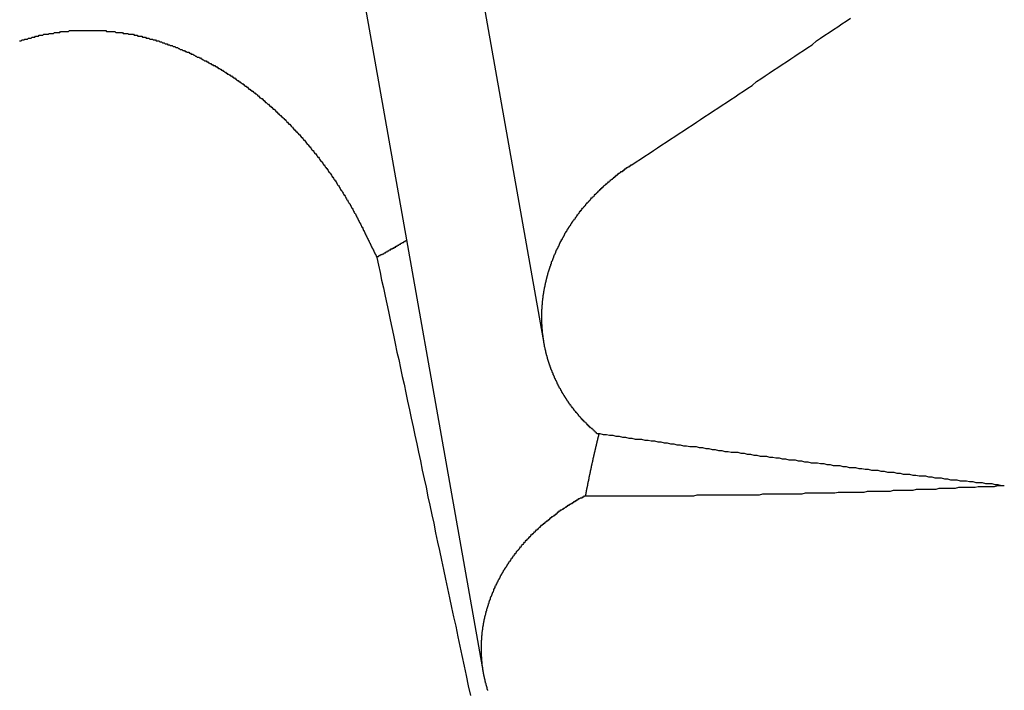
# Model space of a CAD drawing. Extents: x 1107 to 4046, y 937 to 3355.
# Tile 589 of 656: x 2210.379 to 2211.42, y 2684.612 to 2685.321. Entities that reach past the tile are written whole.
import ezdxf

# ---------------------------------------------------------------- set-up
doc = ezdxf.new("R2010")
doc.units = 0
doc.layers.add('KF_VIDA_L___C_REAR', color=7, linetype='CONTINUOUS')

# ---------------------------------------------------------------- blocks, each defined once
blk = doc.blocks.new('KF_VIDA_L___C_REAR')
at = {"layer": 'KF_VIDA_L___C_REAR'}
for p, q in [((23.954606, 995.765219), (23.876072, 996.208863)), ((23.890435, 995.417075), (23.766096, 996.119468))]:
    blk.add_line(p, q, dxfattribs=at)
for points in [[(24.0473, 995.954, 0), (24.0519, 995.957, 0), (24.0565, 995.96, 0), (24.061, 995.963, 0), (24.0656, 995.966, 0), (24.0702, 995.969, 0), (24.0747, 995.972, 0), (24.0793, 995.975, 0), (24.0838, 995.978, 0), (24.0884, 995.981, 0), (24.0929, 995.984, 0), (24.0975, 995.987, 0), (24.102, 995.99, 0), (24.1066, 995.993, 0), (24.1111, 995.996, 0), (24.1157, 995.999, 0), (24.1202, 996.002, 0), (24.1248, 996.005, 0), (24.1293, 996.008, 0), (24.1339, 996.011, 0), (24.1384, 996.014, 0), (24.143, 996.017, 0), (24.1475, 996.02, 0), (24.152, 996.023, 0), (24.1566, 996.026, 0), (24.1611, 996.029, 0), (24.1656, 996.032, 0), (24.1702, 996.035, 0), (24.1747, 996.038, 0), (24.1792, 996.042, 0), (24.1838, 996.045, 0), (24.1883, 996.048, 0), (24.1928, 996.051, 0), (24.1974, 996.054, 0), (24.2019, 996.057, 0), (24.2064, 996.06, 0), (24.2109, 996.063, 0), (24.2155, 996.066, 0), (24.22, 996.069, 0), (24.2245, 996.072, 0), (24.229, 996.075, 0), (24.2336, 996.078, 0), (24.2381, 996.081, 0), (24.2426, 996.085, 0), (24.2471, 996.088, 0), (24.2516, 996.091, 0), (24.2561, 996.094, 0), (24.2606, 996.097, 0), (24.2652, 996.1, 0), (24.2697, 996.103, 0), (24.2742, 996.106, 0), (24.2787, 996.109, 0)], [(23.3998, 996.085, 0), (23.4008, 996.085, 0), (23.4017, 996.085, 0), (23.4026, 996.086, 0), (23.4036, 996.086, 0), (23.4045, 996.086, 0), (23.4055, 996.087, 0), (23.4064, 996.087, 0), (23.4074, 996.087, 0), (23.4083, 996.087, 0), (23.4093, 996.088, 0), (23.4102, 996.088, 0), (23.4112, 996.088, 0), (23.4121, 996.088, 0), (23.413, 996.089, 0), (23.414, 996.089, 0), (23.4149, 996.089, 0), (23.4159, 996.089, 0), (23.4168, 996.09, 0), (23.4178, 996.09, 0), (23.4187, 996.09, 0), (23.4197, 996.09, 0), (23.4206, 996.091, 0), (23.4216, 996.091, 0), (23.4225, 996.091, 0), (23.4235, 996.091, 0), (23.4244, 996.091, 0), (23.4254, 996.092, 0), (23.4263, 996.092, 0), (23.4272, 996.092, 0), (23.4282, 996.092, 0), (23.4291, 996.092, 0), (23.4301, 996.092, 0), (23.431, 996.093, 0), (23.432, 996.093, 0), (23.4329, 996.093, 0), (23.4338, 996.093, 0), (23.4348, 996.093, 0), (23.4357, 996.093, 0), (23.4367, 996.094, 0), (23.4376, 996.094, 0), (23.4386, 996.094, 0), (23.4395, 996.094, 0), (23.4404, 996.094, 0), (23.4414, 996.094, 0), (23.4423, 996.094, 0), (23.4432, 996.095, 0), (23.4442, 996.095, 0), (23.4451, 996.095, 0), (23.446, 996.095, 0), (23.447, 996.095, 0), (23.4479, 996.095, 0), (23.4488, 996.095, 0), (23.4498, 996.095, 0), (23.4507, 996.095, 0), (23.4516, 996.095, 0), (23.4526, 996.096, 0), (23.4535, 996.096, 0), (23.4544, 996.096, 0), (23.4554, 996.096, 0), (23.4563, 996.096, 0), (23.4573, 996.096, 0), (23.4582, 996.096, 0), (23.4592, 996.096, 0), (23.4601, 996.096, 0), (23.4611, 996.096, 0), (23.462, 996.096, 0), (23.463, 996.096, 0), (23.4639, 996.096, 0), (23.4649, 996.096, 0), (23.4658, 996.096, 0), (23.4668, 996.096, 0), (23.4677, 996.096, 0), (23.4687, 996.096, 0), (23.4696, 996.096, 0), (23.4706, 996.096, 0), (23.4716, 996.096, 0), (23.4725, 996.096, 0), (23.4735, 996.096, 0), (23.4745, 996.096, 0), (23.4754, 996.096, 0), (23.4764, 996.096, 0), (23.4774, 996.096, 0), (23.4783, 996.096, 0), (23.4793, 996.096, 0), (23.4803, 996.096, 0), (23.4812, 996.096, 0), (23.4822, 996.096, 0), (23.4832, 996.096, 0), (23.4841, 996.096, 0), (23.4851, 996.096, 0), (23.4861, 996.096, 0), (23.4871, 996.096, 0), (23.488, 996.096, 0), (23.489, 996.096, 0), (23.49, 996.096, 0), (23.491, 996.096, 0), (23.4919, 996.095, 0), (23.4929, 996.095, 0), (23.4939, 996.095, 0), (23.4949, 996.095, 0), (23.4958, 996.095, 0), (23.4968, 996.095, 0), (23.4978, 996.095, 0), (23.4988, 996.095, 0), (23.4998, 996.095, 0), (23.5007, 996.095, 0), (23.5017, 996.094, 0), (23.5027, 996.094, 0), (23.5037, 996.094, 0), (23.5046, 996.094, 0), (23.5056, 996.094, 0), (23.5066, 996.094, 0), (23.5076, 996.094, 0), (23.5086, 996.094, 0), (23.5095, 996.093, 0), (23.5105, 996.093, 0), (23.5115, 996.093, 0), (23.5125, 996.093, 0), (23.5134, 996.093, 0), (23.5144, 996.093, 0), (23.5154, 996.092, 0), (23.5164, 996.092, 0), (23.5174, 996.092, 0), (23.5183, 996.092, 0), (23.5193, 996.092, 0), (23.5203, 996.092, 0), (23.5212, 996.091, 0), (23.5222, 996.091, 0), (23.5232, 996.091, 0), (23.5242, 996.091, 0), (23.5251, 996.09, 0), (23.5261, 996.09, 0), (23.5271, 996.09, 0), (23.5281, 996.09, 0), (23.529, 996.09, 0), (23.53, 996.089, 0), (23.531, 996.089, 0), (23.5319, 996.089, 0), (23.5329, 996.089, 0), (23.5339, 996.088, 0), (23.5348, 996.088, 0), (23.5358, 996.088, 0), (23.5367, 996.088, 0), (23.5377, 996.087, 0), (23.5387, 996.087, 0), (23.5396, 996.087, 0), (23.5406, 996.087, 0), (23.5415, 996.086, 0), (23.5425, 996.086, 0), (23.5435, 996.086, 0), (23.5444, 996.085, 0), (23.5454, 996.085, 0), (23.5463, 996.085, 0), (23.5473, 996.085, 0), (23.5482, 996.084, 0), (23.5492, 996.084, 0), (23.5501, 996.084, 0), (23.5511, 996.083, 0), (23.552, 996.083, 0), (23.5529, 996.083, 0), (23.5539, 996.082, 0), (23.5548, 996.082, 0), (23.5558, 996.082, 0), (23.5567, 996.081, 0), (23.5576, 996.081, 0), (23.5586, 996.081, 0), (23.5595, 996.08, 0), (23.5604, 996.08, 0), (23.5614, 996.08, 0), (23.5623, 996.079, 0), (23.5632, 996.079, 0), (23.5641, 996.079, 0), (23.5651, 996.078, 0), (23.566, 996.078, 0), (23.5669, 996.078, 0), (23.5678, 996.077, 0), (23.5688, 996.077, 0), (23.5697, 996.076, 0), (23.5706, 996.076, 0), (23.5715, 996.076, 0), (23.5724, 996.075, 0), (23.5733, 996.075, 0), (23.5742, 996.075, 0), (23.5751, 996.074, 0), (23.576, 996.074, 0), (23.5769, 996.073, 0), (23.5778, 996.073, 0), (23.5787, 996.073, 0), (23.5796, 996.072, 0), (23.5805, 996.072, 0), (23.5814, 996.071, 0), (23.5823, 996.071, 0), (23.5832, 996.071, 0), (23.5841, 996.07, 0), (23.585, 996.07, 0), (23.5858, 996.069, 0), (23.5867, 996.069, 0), (23.5876, 996.068, 0), (23.5885, 996.068, 0), (23.5893, 996.068, 0), (23.5902, 996.067, 0), (23.5911, 996.067, 0), (23.5919, 996.066, 0), (23.5928, 996.066, 0), (23.5937, 996.065, 0), (23.5945, 996.065, 0), (23.5954, 996.064, 0), (23.5962, 996.064, 0), (23.5971, 996.064, 0), (23.5979, 996.063, 0), (23.5988, 996.063, 0), (23.5996, 996.062, 0), (23.6005, 996.062, 0), (23.6013, 996.061, 0), (23.6022, 996.061, 0), (23.603, 996.06, 0), (23.6038, 996.06, 0), (23.6047, 996.059, 0), (23.6055, 996.059, 0), (23.6063, 996.059, 0), (23.6071, 996.058, 0), (23.608, 996.058, 0), (23.6088, 996.057, 0), (23.6096, 996.057, 0), (23.6104, 996.056, 0), (23.6112, 996.056, 0), (23.612, 996.055, 0), (23.6128, 996.055, 0), (23.6136, 996.054, 0), (23.6144, 996.054, 0), (23.6152, 996.053, 0), (23.616, 996.053, 0), (23.6168, 996.052, 0), (23.6176, 996.052, 0), (23.6184, 996.051, 0), (23.6192, 996.051, 0), (23.6199, 996.05, 0), (23.6207, 996.05, 0), (23.6215, 996.049, 0), (23.6223, 996.049, 0), (23.6231, 996.048, 0), (23.6239, 996.048, 0), (23.6246, 996.047, 0), (23.6254, 996.047, 0), (23.6262, 996.046, 0), (23.627, 996.046, 0), (23.6278, 996.045, 0), (23.6286, 996.045, 0), (23.6293, 996.044, 0), (23.6301, 996.043, 0), (23.6309, 996.043, 0), (23.6317, 996.042, 0), (23.6325, 996.042, 0), (23.6332, 996.041, 0), (23.634, 996.041, 0), (23.6348, 996.04, 0), (23.6356, 996.04, 0), (23.6363, 996.039, 0), (23.6371, 996.039, 0), (23.6379, 996.038, 0), (23.6387, 996.037, 0), (23.6394, 996.037, 0), (23.6402, 996.036, 0), (23.641, 996.036, 0), (23.6418, 996.035, 0), (23.6425, 996.034, 0), (23.6433, 996.034, 0), (23.6441, 996.033, 0), (23.6448, 996.033, 0), (23.6456, 996.032, 0), (23.6464, 996.032, 0), (23.6472, 996.031, 0), (23.6479, 996.03, 0), (23.6487, 996.03, 0), (23.6494, 996.029, 0), (23.6502, 996.029, 0), (23.651, 996.028, 0), (23.6517, 996.027, 0), (23.6525, 996.027, 0), (23.6533, 996.026, 0), (23.654, 996.025, 0), (23.6548, 996.025, 0), (23.6555, 996.024, 0), (23.6563, 996.024, 0), (23.657, 996.023, 0), (23.6578, 996.022, 0), (23.6585, 996.022, 0), (23.6593, 996.021, 0), (23.6601, 996.02, 0), (23.6608, 996.02, 0), (23.6616, 996.019, 0), (23.6623, 996.018, 0), (23.663, 996.018, 0), (23.6638, 996.017, 0), (23.6645, 996.016, 0), (23.6653, 996.016, 0), (23.666, 996.015, 0), (23.6668, 996.015, 0), (23.6675, 996.014, 0), (23.6682, 996.013, 0), (23.669, 996.013, 0), (23.6697, 996.012, 0), (23.6704, 996.011, 0), (23.6712, 996.01, 0), (23.6719, 996.01, 0), (23.6726, 996.009, 0), (23.6734, 996.008, 0), (23.6741, 996.008, 0), (23.6748, 996.007, 0), (23.6756, 996.006, 0), (23.6763, 996.006, 0), (23.677, 996.005, 0), (23.6777, 996.004, 0), (23.6784, 996.004, 0), (23.6792, 996.003, 0), (23.6799, 996.002, 0), (23.6806, 996.002, 0), (23.6813, 996.001, 0), (23.682, 996, 0), (23.6827, 995.999, 0), (23.6834, 995.999, 0), (23.6841, 995.998, 0), (23.6848, 995.997, 0), (23.6856, 995.997, 0), (23.6863, 995.996, 0), (23.687, 995.995, 0), (23.6877, 995.994, 0), (23.6884, 995.994, 0), (23.689, 995.993, 0), (23.6897, 995.992, 0), (23.6904, 995.991, 0), (23.6911, 995.991, 0), (23.6918, 995.99, 0), (23.6925, 995.989, 0), (23.6932, 995.989, 0), (23.6939, 995.988, 0), (23.6946, 995.987, 0), (23.6952, 995.986, 0), (23.6959, 995.986, 0), (23.6966, 995.985, 0), (23.6973, 995.984, 0), (23.6979, 995.983, 0), (23.6986, 995.983, 0), (23.6993, 995.982, 0), (23.6999, 995.981, 0), (23.7006, 995.98, 0), (23.7013, 995.98, 0), (23.7019, 995.979, 0), (23.7026, 995.978, 0), (23.7032, 995.977, 0), (23.7039, 995.976, 0), (23.7046, 995.976, 0), (23.7052, 995.975, 0), (23.7059, 995.974, 0), (23.7065, 995.973, 0), (23.7072, 995.973, 0), (23.7078, 995.972, 0), (23.7084, 995.971, 0), (23.7091, 995.97, 0), (23.7097, 995.969, 0), (23.7104, 995.969, 0), (23.711, 995.968, 0), (23.7116, 995.967, 0), (23.7122, 995.966, 0), (23.7129, 995.966, 0), (23.7135, 995.965, 0), (23.7141, 995.964, 0), (23.7147, 995.963, 0), (23.7154, 995.962, 0), (23.716, 995.962, 0), (23.7166, 995.961, 0), (23.7172, 995.96, 0), (23.7178, 995.959, 0), (23.7184, 995.958, 0), (23.719, 995.958, 0), (23.7196, 995.957, 0), (23.7202, 995.956, 0), (23.7208, 995.955, 0), (23.7214, 995.954, 0), (23.722, 995.954, 0), (23.7226, 995.953, 0), (23.7232, 995.952, 0), (23.7238, 995.951, 0), (23.7244, 995.95, 0), (23.725, 995.95, 0), (23.7256, 995.949, 0), (23.7262, 995.948, 0), (23.7267, 995.947, 0), (23.7273, 995.946, 0), (23.7279, 995.946, 0), (23.7285, 995.945, 0), (23.729, 995.944, 0), (23.7296, 995.943, 0), (23.7302, 995.942, 0), (23.7307, 995.941, 0), (23.7313, 995.941, 0), (23.7318, 995.94, 0), (23.7324, 995.939, 0), (23.733, 995.938, 0), (23.7335, 995.937, 0), (23.7341, 995.937, 0), (23.7346, 995.936, 0), (23.7352, 995.935, 0), (23.7357, 995.934, 0), (23.7362, 995.933, 0), (23.7368, 995.932, 0), (23.7373, 995.932, 0), (23.7378, 995.931, 0), (23.7384, 995.93, 0), (23.7389, 995.929, 0), (23.7394, 995.928, 0), (23.74, 995.927, 0), (23.7405, 995.927, 0), (23.741, 995.926, 0), (23.7415, 995.925, 0), (23.742, 995.924, 0), (23.7425, 995.923, 0), (23.7431, 995.922, 0), (23.7436, 995.922, 0), (23.7441, 995.921, 0), (23.7446, 995.92, 0), (23.7451, 995.919, 0), (23.7456, 995.918, 0), (23.7461, 995.917, 0), (23.7466, 995.917, 0), (23.7471, 995.916, 0), (23.7475, 995.915, 0), (23.748, 995.914, 0), (23.7485, 995.913, 0), (23.749, 995.913, 0), (23.7495, 995.912, 0), (23.75, 995.911, 0), (23.7504, 995.91, 0), (23.7509, 995.909, 0), (23.7514, 995.908, 0), (23.7518, 995.908, 0), (23.7523, 995.907, 0), (23.7528, 995.906, 0), (23.7532, 995.905, 0), (23.7537, 995.904, 0), (23.7541, 995.903, 0), (23.7546, 995.903, 0), (23.755, 995.902, 0), (23.7555, 995.901, 0), (23.7559, 995.9, 0), (23.7564, 995.899, 0), (23.7568, 995.898, 0), (23.7572, 995.898, 0), (23.7577, 995.897, 0), (23.7581, 995.896, 0), (23.7585, 995.895, 0), (23.759, 995.894, 0), (23.7594, 995.893, 0), (23.7598, 995.893, 0), (23.7602, 995.892, 0), (23.7607, 995.891, 0), (23.7611, 995.89, 0), (23.7615, 995.889, 0), (23.7619, 995.888, 0), (23.7623, 995.888, 0), (23.7628, 995.887, 0)], [(24.0103, 995.67, 0), (24.0097, 995.671, 0), (24.0091, 995.671, 0), (24.0086, 995.672, 0), (24.008, 995.672, 0), (24.0075, 995.673, 0), (24.0069, 995.673, 0), (24.0064, 995.674, 0), (24.0058, 995.674, 0), (24.0053, 995.675, 0), (24.0047, 995.675, 0), (24.0042, 995.676, 0), (24.0037, 995.676, 0), (24.0031, 995.677, 0), (24.0026, 995.677, 0), (24.0021, 995.678, 0), (24.0015, 995.678, 0), (24.001, 995.679, 0), (24.0005, 995.679, 0), (24, 995.68, 0), (23.9995, 995.68, 0), (23.999, 995.681, 0), (23.9985, 995.681, 0), (23.998, 995.682, 0), (23.9975, 995.682, 0), (23.997, 995.683, 0), (23.9965, 995.683, 0), (23.996, 995.684, 0), (23.9955, 995.684, 0), (23.995, 995.685, 0), (23.9945, 995.685, 0), (23.994, 995.686, 0), (23.9936, 995.686, 0), (23.9931, 995.687, 0), (23.9926, 995.687, 0), (23.9922, 995.688, 0), (23.9917, 995.688, 0), (23.9912, 995.689, 0), (23.9908, 995.69, 0), (23.9903, 995.69, 0), (23.9899, 995.691, 0), (23.9894, 995.691, 0), (23.9889, 995.692, 0), (23.9885, 995.692, 0), (23.988, 995.693, 0), (23.9876, 995.693, 0), (23.9872, 995.694, 0), (23.9867, 995.694, 0), (23.9863, 995.695, 0), (23.9858, 995.696, 0), (23.9854, 995.696, 0), (23.985, 995.697, 0), (23.9845, 995.697, 0), (23.9841, 995.698, 0), (23.9837, 995.698, 0), (23.9833, 995.699, 0), (23.9828, 995.7, 0), (23.9824, 995.7, 0), (23.982, 995.701, 0), (23.9816, 995.701, 0), (23.9812, 995.702, 0), (23.9808, 995.702, 0), (23.9804, 995.703, 0), (23.9799, 995.704, 0), (23.9795, 995.704, 0), (23.9791, 995.705, 0), (23.9787, 995.705, 0), (23.9783, 995.706, 0), (23.978, 995.707, 0), (23.9776, 995.707, 0), (23.9772, 995.708, 0), (23.9768, 995.708, 0), (23.9764, 995.709, 0), (23.976, 995.71, 0), (23.9756, 995.71, 0), (23.9753, 995.711, 0), (23.9749, 995.712, 0), (23.9745, 995.712, 0), (23.9741, 995.713, 0), (23.9738, 995.713, 0), (23.9734, 995.714, 0), (23.9731, 995.715, 0), (23.9727, 995.715, 0), (23.9723, 995.716, 0), (23.972, 995.717, 0), (23.9716, 995.717, 0), (23.9713, 995.718, 0), (23.9709, 995.718, 0), (23.9706, 995.719, 0), (23.9703, 995.72, 0), (23.9699, 995.72, 0), (23.9696, 995.721, 0), (23.9693, 995.722, 0), (23.9689, 995.722, 0), (23.9686, 995.723, 0), (23.9683, 995.724, 0), (23.968, 995.724, 0), (23.9676, 995.725, 0), (23.9673, 995.726, 0), (23.967, 995.726, 0), (23.9667, 995.727, 0), (23.9664, 995.728, 0), (23.9661, 995.728, 0), (23.9658, 995.729, 0), (23.9655, 995.73, 0), (23.9652, 995.73, 0), (23.9649, 995.731, 0), (23.9646, 995.732, 0), (23.9643, 995.732, 0), (23.9641, 995.733, 0), (23.9638, 995.734, 0), (23.9635, 995.734, 0), (23.9632, 995.735, 0), (23.963, 995.736, 0), (23.9627, 995.736, 0), (23.9624, 995.737, 0), (23.9622, 995.738, 0), (23.9619, 995.738, 0), (23.9617, 995.739, 0), (23.9614, 995.74, 0), (23.9612, 995.74, 0), (23.9609, 995.741, 0), (23.9607, 995.742, 0), (23.9605, 995.742, 0), (23.9602, 995.743, 0), (23.96, 995.744, 0), (23.9598, 995.745, 0), (23.9595, 995.745, 0), (23.9593, 995.746, 0), (23.9591, 995.747, 0), (23.9589, 995.747, 0), (23.9587, 995.748, 0), (23.9585, 995.749, 0), (23.9583, 995.749, 0), (23.9581, 995.75, 0), (23.9579, 995.751, 0), (23.9577, 995.752, 0), (23.9575, 995.752, 0), (23.9573, 995.753, 0), (23.9571, 995.754, 0), (23.9569, 995.754, 0), (23.9568, 995.755, 0), (23.9566, 995.756, 0), (23.9564, 995.756, 0), (23.9563, 995.757, 0), (23.9561, 995.758, 0), (23.9559, 995.759, 0), (23.9558, 995.759, 0), (23.9556, 995.76, 0), (23.9555, 995.761, 0), (23.9553, 995.761, 0), (23.9552, 995.762, 0), (23.9551, 995.763, 0), (23.9549, 995.764, 0), (23.9548, 995.764, 0), (23.9547, 995.765, 0), (23.9545, 995.766, 0), (23.9544, 995.766, 0), (23.9543, 995.767, 0), (23.9542, 995.768, 0), (23.9541, 995.769, 0), (23.954, 995.769, 0), (23.9539, 995.77, 0), (23.9538, 995.771, 0), (23.9537, 995.772, 0), (23.9536, 995.772, 0), (23.9535, 995.773, 0), (23.9534, 995.774, 0), (23.9533, 995.774, 0), (23.9532, 995.775, 0), (23.9531, 995.776, 0), (23.9531, 995.777, 0), (23.953, 995.777, 0), (23.9529, 995.778, 0), (23.9529, 995.779, 0), (23.9528, 995.78, 0), (23.9527, 995.78, 0), (23.9527, 995.781, 0), (23.9526, 995.782, 0), (23.9526, 995.782, 0), (23.9525, 995.783, 0), (23.9525, 995.784, 0), (23.9525, 995.785, 0), (23.9524, 995.785, 0), (23.9524, 995.786, 0), (23.9524, 995.787, 0), (23.9523, 995.788, 0), (23.9523, 995.788, 0), (23.9523, 995.789, 0), (23.9523, 995.79, 0), (23.9523, 995.79, 0), (23.9523, 995.791, 0), (23.9522, 995.792, 0), (23.9522, 995.793, 0), (23.9522, 995.793, 0), (23.9522, 995.794, 0), (23.9523, 995.795, 0), (23.9523, 995.796, 0), (23.9523, 995.796, 0), (23.9523, 995.797, 0), (23.9523, 995.798, 0), (23.9523, 995.798, 0), (23.9524, 995.799, 0), (23.9524, 995.8, 0), (23.9524, 995.801, 0), (23.9524, 995.801, 0), (23.9525, 995.802, 0), (23.9525, 995.803, 0), (23.9526, 995.803, 0), (23.9526, 995.804, 0), (23.9527, 995.805, 0), (23.9527, 995.806, 0), (23.9528, 995.806, 0), (23.9528, 995.807, 0), (23.9529, 995.808, 0), (23.953, 995.808, 0), (23.953, 995.809, 0), (23.9531, 995.81, 0), (23.9532, 995.811, 0), (23.9533, 995.811, 0), (23.9533, 995.812, 0), (23.9534, 995.813, 0), (23.9535, 995.813, 0), (23.9536, 995.814, 0), (23.9537, 995.815, 0), (23.9538, 995.816, 0), (23.9539, 995.816, 0), (23.954, 995.817, 0), (23.9541, 995.818, 0), (23.9542, 995.818, 0), (23.9543, 995.819, 0), (23.9544, 995.82, 0), (23.9545, 995.82, 0), (23.9547, 995.821, 0), (23.9548, 995.822, 0), (23.9549, 995.823, 0), (23.955, 995.823, 0), (23.9552, 995.824, 0), (23.9553, 995.825, 0), (23.9554, 995.825, 0), (23.9556, 995.826, 0), (23.9557, 995.827, 0), (23.9559, 995.827, 0), (23.956, 995.828, 0), (23.9562, 995.829, 0), (23.9564, 995.83, 0), (23.9565, 995.83, 0), (23.9567, 995.831, 0), (23.9569, 995.832, 0), (23.957, 995.832, 0), (23.9572, 995.833, 0), (23.9574, 995.834, 0), (23.9576, 995.835, 0), (23.9577, 995.835, 0), (23.9579, 995.836, 0), (23.9581, 995.837, 0), (23.9583, 995.837, 0), (23.9585, 995.838, 0), (23.9587, 995.839, 0), (23.9589, 995.839, 0), (23.9591, 995.84, 0), (23.9593, 995.841, 0), (23.9596, 995.842, 0), (23.9598, 995.842, 0), (23.96, 995.843, 0), (23.9602, 995.844, 0), (23.9605, 995.844, 0), (23.9607, 995.845, 0), (23.9609, 995.846, 0), (23.9612, 995.847, 0), (23.9614, 995.847, 0), (23.9616, 995.848, 0), (23.9619, 995.849, 0), (23.9621, 995.849, 0), (23.9624, 995.85, 0), (23.9626, 995.851, 0), (23.9629, 995.852, 0), (23.9632, 995.852, 0), (23.9634, 995.853, 0), (23.9637, 995.854, 0), (23.964, 995.854, 0), (23.9642, 995.855, 0), (23.9645, 995.856, 0), (23.9648, 995.856, 0), (23.9651, 995.857, 0), (23.9654, 995.858, 0), (23.9657, 995.859, 0), (23.966, 995.859, 0), (23.9663, 995.86, 0), (23.9666, 995.861, 0), (23.9669, 995.861, 0), (23.9672, 995.862, 0), (23.9675, 995.863, 0), (23.9678, 995.864, 0), (23.9681, 995.864, 0), (23.9684, 995.865, 0), (23.9688, 995.866, 0), (23.9691, 995.866, 0), (23.9694, 995.867, 0), (23.9697, 995.868, 0), (23.9701, 995.868, 0), (23.9704, 995.869, 0), (23.9708, 995.87, 0), (23.9711, 995.871, 0), (23.9715, 995.871, 0), (23.9718, 995.872, 0), (23.9722, 995.873, 0), (23.9725, 995.873, 0), (23.9729, 995.874, 0), (23.9732, 995.875, 0), (23.9736, 995.875, 0), (23.974, 995.876, 0), (23.9743, 995.877, 0), (23.9747, 995.877, 0), (23.9751, 995.878, 0), (23.9755, 995.879, 0), (23.9759, 995.879, 0), (23.9762, 995.88, 0), (23.9766, 995.881, 0), (23.977, 995.882, 0), (23.9774, 995.882, 0), (23.9778, 995.883, 0), (23.9782, 995.884, 0), (23.9786, 995.884, 0), (23.979, 995.885, 0), (23.9795, 995.886, 0), (23.9799, 995.886, 0), (23.9803, 995.887, 0), (23.9807, 995.888, 0), (23.9811, 995.888, 0), (23.9816, 995.889, 0), (23.982, 995.89, 0), (23.9824, 995.89, 0), (23.9829, 995.891, 0), (23.9833, 995.892, 0), (23.9837, 995.892, 0), (23.9842, 995.893, 0), (23.9846, 995.894, 0), (23.9851, 995.894, 0), (23.9855, 995.895, 0), (23.986, 995.896, 0), (23.9865, 995.896, 0), (23.9869, 995.897, 0), (23.9874, 995.897, 0), (23.9879, 995.898, 0), (23.9883, 995.899, 0), (23.9888, 995.899, 0), (23.9893, 995.9, 0), (23.9898, 995.901, 0), (23.9902, 995.901, 0), (23.9907, 995.902, 0), (23.9912, 995.903, 0), (23.9917, 995.903, 0), (23.9922, 995.904, 0), (23.9927, 995.905, 0), (23.9932, 995.905, 0), (23.9937, 995.906, 0), (23.9942, 995.906, 0), (23.9947, 995.907, 0), (23.9952, 995.908, 0), (23.9957, 995.908, 0), (23.9962, 995.909, 0), (23.9967, 995.91, 0), (23.9972, 995.91, 0), (23.9978, 995.911, 0), (23.9983, 995.911, 0), (23.9988, 995.912, 0), (23.9993, 995.913, 0), (23.9999, 995.913, 0), (24.0004, 995.914, 0), (24.0009, 995.914, 0), (24.0015, 995.915, 0), (24.002, 995.916, 0), (24.0025, 995.916, 0), (24.0031, 995.917, 0), (24.0036, 995.917, 0), (24.0042, 995.918, 0), (24.0047, 995.919, 0), (24.0053, 995.919, 0), (24.0058, 995.92, 0), (24.0064, 995.92, 0), (24.0069, 995.921, 0), (24.0075, 995.921, 0), (24.0081, 995.922, 0), (24.0086, 995.923, 0), (24.0092, 995.923, 0), (24.0098, 995.924, 0), (24.0103, 995.924, 0), (24.0109, 995.925, 0), (24.0115, 995.925, 0), (24.012, 995.926, 0), (24.0126, 995.927, 0), (24.0132, 995.927, 0), (24.0138, 995.928, 0), (24.0144, 995.928, 0), (24.0149, 995.929, 0), (24.0155, 995.929, 0), (24.0161, 995.93, 0), (24.0167, 995.93, 0), (24.0173, 995.931, 0), (24.0179, 995.932, 0), (24.0185, 995.932, 0), (24.0191, 995.933, 0), (24.0197, 995.933, 0), (24.0203, 995.934, 0), (24.0209, 995.934, 0), (24.0215, 995.935, 0), (24.0221, 995.935, 0), (24.0227, 995.936, 0), (24.0233, 995.936, 0), (24.0239, 995.937, 0), (24.0245, 995.937, 0), (24.0251, 995.938, 0), (24.0257, 995.938, 0), (24.0263, 995.939, 0), (24.0269, 995.939, 0), (24.0275, 995.94, 0), (24.0282, 995.94, 0), (24.0288, 995.941, 0), (24.0294, 995.941, 0), (24.03, 995.942, 0), (24.0306, 995.942, 0), (24.0313, 995.943, 0), (24.0319, 995.943, 0), (24.0325, 995.944, 0), (24.0331, 995.944, 0), (24.0338, 995.945, 0), (24.0344, 995.945, 0), (24.035, 995.946, 0), (24.0356, 995.946, 0), (24.0363, 995.947, 0), (24.0369, 995.947, 0), (24.0375, 995.947, 0), (24.0382, 995.948, 0), (24.0388, 995.948, 0), (24.0395, 995.949, 0), (24.0401, 995.949, 0), (24.0407, 995.95, 0), (24.0414, 995.95, 0), (24.042, 995.951, 0), (24.0427, 995.951, 0), (24.0434, 995.952, 0), (24.044, 995.952, 0), (24.0447, 995.952, 0), (24.0453, 995.953, 0), (24.046, 995.953, 0), (24.0467, 995.954, 0), (24.0473, 995.954, 0)], [(23.7628, 995.887, 0), (23.7629, 995.886, 0), (23.7631, 995.886, 0), (23.7632, 995.886, 0), (23.7634, 995.885, 0), (23.7635, 995.885, 0), (23.7637, 995.885, 0), (23.7638, 995.885, 0), (23.764, 995.884, 0), (23.7641, 995.884, 0), (23.7643, 995.884, 0), (23.7644, 995.883, 0), (23.7646, 995.883, 0), (23.7647, 995.883, 0), (23.7649, 995.882, 0), (23.765, 995.882, 0), (23.7652, 995.882, 0), (23.7653, 995.881, 0), (23.7655, 995.881, 0), (23.7656, 995.881, 0), (23.7658, 995.88, 0), (23.7659, 995.88, 0), (23.7661, 995.88, 0), (23.7662, 995.88, 0), (23.7664, 995.879, 0), (23.7666, 995.879, 0), (23.7667, 995.879, 0), (23.7669, 995.878, 0), (23.767, 995.878, 0), (23.7672, 995.878, 0), (23.7673, 995.877, 0), (23.7675, 995.877, 0), (23.7676, 995.877, 0), (23.7678, 995.876, 0), (23.7679, 995.876, 0), (23.7681, 995.876, 0), (23.7682, 995.875, 0), (23.7684, 995.875, 0), (23.7686, 995.875, 0), (23.7687, 995.875, 0), (23.7689, 995.874, 0), (23.769, 995.874, 0), (23.7692, 995.874, 0), (23.7693, 995.873, 0), (23.7695, 995.873, 0), (23.7696, 995.873, 0), (23.7698, 995.872, 0), (23.77, 995.872, 0), (23.7701, 995.872, 0), (23.7703, 995.871, 0), (23.7704, 995.871, 0), (23.7706, 995.871, 0), (23.7707, 995.87, 0), (23.7709, 995.87, 0), (23.7711, 995.87, 0), (23.7712, 995.869, 0), (23.7714, 995.869, 0), (23.7715, 995.869, 0), (23.7717, 995.868, 0), (23.7718, 995.868, 0), (23.772, 995.868, 0), (23.7722, 995.867, 0), (23.7723, 995.867, 0), (23.7725, 995.867, 0), (23.7726, 995.867, 0), (23.7728, 995.866, 0), (23.773, 995.866, 0), (23.7731, 995.866, 0), (23.7733, 995.865, 0), (23.7734, 995.865, 0), (23.7736, 995.865, 0), (23.7737, 995.864, 0), (23.7739, 995.864, 0), (23.7741, 995.864, 0), (23.7742, 995.863, 0), (23.7744, 995.863, 0), (23.7745, 995.863, 0), (23.7747, 995.862, 0), (23.7749, 995.862, 0), (23.775, 995.862, 0), (23.7752, 995.861, 0), (23.7754, 995.861, 0), (23.7755, 995.861, 0), (23.7757, 995.86, 0), (23.7758, 995.86, 0), (23.776, 995.86, 0), (23.7762, 995.859, 0), (23.7763, 995.859, 0), (23.7765, 995.859, 0), (23.7766, 995.858, 0), (23.7768, 995.858, 0), (23.777, 995.858, 0), (23.7771, 995.857, 0), (23.7773, 995.857, 0), (23.7775, 995.857, 0), (23.7776, 995.856, 0)], [(23.7776, 995.856, 0), (23.7779, 995.856, 0), (23.7781, 995.857, 0), (23.7784, 995.857, 0), (23.7786, 995.857, 0), (23.7789, 995.857, 0), (23.7791, 995.857, 0), (23.7794, 995.857, 0), (23.7796, 995.857, 0), (23.7799, 995.858, 0), (23.7801, 995.858, 0), (23.7804, 995.858, 0), (23.7807, 995.858, 0), (23.7809, 995.858, 0), (23.7812, 995.858, 0), (23.7814, 995.858, 0), (23.7817, 995.859, 0), (23.7819, 995.859, 0), (23.7822, 995.859, 0), (23.7824, 995.859, 0), (23.7827, 995.859, 0), (23.7829, 995.859, 0), (23.7832, 995.859, 0), (23.7834, 995.859, 0), (23.7837, 995.86, 0), (23.7839, 995.86, 0), (23.7842, 995.86, 0), (23.7844, 995.86, 0), (23.7847, 995.86, 0), (23.7849, 995.86, 0), (23.7852, 995.86, 0), (23.7854, 995.861, 0), (23.7857, 995.861, 0), (23.7859, 995.861, 0), (23.7862, 995.861, 0), (23.7864, 995.861, 0), (23.7867, 995.861, 0), (23.7869, 995.861, 0), (23.7872, 995.862, 0), (23.7874, 995.862, 0), (23.7877, 995.862, 0), (23.7879, 995.862, 0), (23.7882, 995.862, 0), (23.7884, 995.862, 0), (23.7887, 995.862, 0), (23.7889, 995.863, 0), (23.7892, 995.863, 0), (23.7894, 995.863, 0), (23.7897, 995.863, 0), (23.7899, 995.863, 0), (23.7902, 995.863, 0), (23.7904, 995.863, 0), (23.7907, 995.864, 0), (23.7909, 995.864, 0), (23.7912, 995.864, 0), (23.7914, 995.864, 0), (23.7917, 995.864, 0), (23.7919, 995.864, 0), (23.7922, 995.864, 0), (23.7924, 995.864, 0), (23.7927, 995.865, 0), (23.7929, 995.865, 0), (23.7932, 995.865, 0), (23.7934, 995.865, 0), (23.7937, 995.865, 0), (23.7939, 995.865, 0), (23.7942, 995.865, 0), (23.7944, 995.866, 0), (23.7947, 995.866, 0), (23.7949, 995.866, 0), (23.7952, 995.866, 0), (23.7954, 995.866, 0), (23.7957, 995.866, 0), (23.7959, 995.866, 0), (23.7962, 995.867, 0), (23.7964, 995.867, 0), (23.7967, 995.867, 0), (23.7969, 995.867, 0), (23.7972, 995.867, 0), (23.7974, 995.867, 0), (23.7977, 995.867, 0), (23.7979, 995.868, 0), (23.7982, 995.868, 0), (23.7984, 995.868, 0), (23.7986, 995.868, 0), (23.7989, 995.868, 0), (23.7991, 995.868, 0), (23.7994, 995.868, 0), (23.7996, 995.869, 0), (23.7999, 995.869, 0), (23.8001, 995.869, 0), (23.8004, 995.869, 0), (23.8006, 995.869, 0), (23.8009, 995.869, 0), (23.8011, 995.869, 0), (23.8014, 995.87, 0), (23.8016, 995.87, 0), (23.8019, 995.87, 0), (23.8021, 995.87, 0), (23.8024, 995.87, 0), (23.8026, 995.87, 0), (23.8028, 995.87, 0), (23.8031, 995.871, 0), (23.8033, 995.871, 0), (23.8036, 995.871, 0), (23.8038, 995.871, 0), (23.8041, 995.871, 0), (23.8043, 995.871, 0), (23.8046, 995.872, 0), (23.8048, 995.872, 0), (23.8051, 995.872, 0), (23.8053, 995.872, 0), (23.8056, 995.872, 0), (23.8058, 995.872, 0), (23.806, 995.872, 0), (23.8063, 995.873, 0), (23.8065, 995.873, 0), (23.8068, 995.873, 0), (23.807, 995.873, 0), (23.8073, 995.873, 0), (23.8075, 995.873, 0), (23.8078, 995.873, 0), (23.808, 995.874, 0), (23.8082, 995.874, 0), (23.8085, 995.874, 0), (23.8087, 995.874, 0), (23.809, 995.874, 0), (23.8092, 995.874, 0), (23.8095, 995.874, 0)], [(23.7776, 995.856, 0), (23.7794, 995.848, 0), (23.7811, 995.84, 0), (23.7828, 995.832, 0), (23.7846, 995.824, 0), (23.7864, 995.815, 0), (23.7882, 995.807, 0), (23.7899, 995.799, 0), (23.7917, 995.79, 0), (23.7935, 995.782, 0), (23.7954, 995.774, 0), (23.7972, 995.765, 0), (23.799, 995.756, 0), (23.8009, 995.748, 0), (23.8027, 995.739, 0), (23.8046, 995.73, 0), (23.8065, 995.722, 0), (23.8083, 995.713, 0), (23.8102, 995.704, 0), (23.8121, 995.695, 0), (23.8141, 995.686, 0), (23.816, 995.677, 0), (23.8179, 995.668, 0), (23.8199, 995.659, 0), (23.8218, 995.65, 0), (23.8238, 995.641, 0), (23.8258, 995.631, 0), (23.8278, 995.622, 0), (23.8298, 995.613, 0), (23.8318, 995.603, 0), (23.8338, 995.594, 0), (23.8358, 995.584, 0), (23.8379, 995.575, 0), (23.8399, 995.565, 0), (23.842, 995.555, 0), (23.8441, 995.546, 0), (23.8462, 995.536, 0), (23.8483, 995.526, 0), (23.8504, 995.516, 0), (23.8525, 995.506, 0), (23.8546, 995.496, 0), (23.8568, 995.486, 0), (23.8589, 995.476, 0), (23.8611, 995.466, 0), (23.8633, 995.455, 0), (23.8655, 995.445, 0), (23.8677, 995.435, 0), (23.87, 995.424, 0), (23.8722, 995.414, 0), (23.8744, 995.403, 0), (23.8767, 995.393, 0)], [(24.0127, 995.67, 0), (24.0126, 995.669, 0), (24.0124, 995.669, 0), (24.0123, 995.669, 0), (24.0122, 995.668, 0), (24.0121, 995.668, 0), (24.012, 995.667, 0), (24.0118, 995.667, 0), (24.0117, 995.666, 0), (24.0116, 995.666, 0), (24.0115, 995.665, 0), (24.0114, 995.665, 0), (24.0112, 995.664, 0), (24.0111, 995.664, 0), (24.011, 995.663, 0), (24.0109, 995.663, 0), (24.0108, 995.662, 0), (24.0106, 995.662, 0), (24.0105, 995.661, 0), (24.0104, 995.661, 0), (24.0103, 995.66, 0), (24.0102, 995.66, 0), (24.0101, 995.659, 0), (24.0099, 995.659, 0), (24.0098, 995.658, 0), (24.0097, 995.658, 0), (24.0096, 995.657, 0), (24.0095, 995.657, 0), (24.0094, 995.656, 0), (24.0092, 995.656, 0), (24.0091, 995.655, 0), (24.009, 995.655, 0), (24.0089, 995.654, 0), (24.0088, 995.654, 0), (24.0087, 995.653, 0), (24.0085, 995.653, 0), (24.0084, 995.652, 0), (24.0083, 995.652, 0), (24.0082, 995.651, 0), (24.0081, 995.651, 0), (24.008, 995.65, 0), (24.0078, 995.65, 0), (24.0077, 995.649, 0), (24.0076, 995.649, 0), (24.0075, 995.648, 0), (24.0074, 995.648, 0), (24.0073, 995.647, 0), (24.0072, 995.647, 0), (24.007, 995.646, 0), (24.0069, 995.646, 0), (24.0068, 995.645, 0), (24.0067, 995.645, 0), (24.0066, 995.644, 0), (24.0065, 995.644, 0), (24.0063, 995.643, 0), (24.0062, 995.643, 0), (24.0061, 995.642, 0), (24.006, 995.642, 0), (24.0059, 995.641, 0), (24.0058, 995.641, 0), (24.0057, 995.64, 0), (24.0056, 995.64, 0), (24.0054, 995.639, 0), (24.0053, 995.639, 0), (24.0052, 995.638, 0), (24.0051, 995.638, 0), (24.005, 995.637, 0), (24.0049, 995.637, 0), (24.0048, 995.636, 0), (24.0047, 995.636, 0), (24.0045, 995.635, 0), (24.0044, 995.634, 0), (24.0043, 995.634, 0), (24.0042, 995.633, 0), (24.0041, 995.633, 0), (24.004, 995.632, 0), (24.0039, 995.632, 0), (24.0038, 995.631, 0), (24.0037, 995.631, 0), (24.0035, 995.63, 0), (24.0034, 995.63, 0), (24.0033, 995.629, 0), (24.0032, 995.629, 0), (24.0031, 995.628, 0), (24.003, 995.628, 0), (24.0029, 995.627, 0), (24.0028, 995.627, 0), (24.0027, 995.626, 0), (24.0025, 995.626, 0), (24.0024, 995.625, 0), (24.0023, 995.625, 0), (24.0022, 995.624, 0), (24.0021, 995.624, 0), (24.002, 995.623, 0), (24.0019, 995.622, 0), (24.0018, 995.622, 0), (24.0017, 995.621, 0), (24.0016, 995.621, 0), (24.0015, 995.62, 0), (24.0013, 995.62, 0), (24.0012, 995.619, 0), (24.0011, 995.619, 0), (24.001, 995.618, 0), (24.0009, 995.618, 0), (24.0008, 995.617, 0), (24.0007, 995.617, 0), (24.0006, 995.616, 0), (24.0005, 995.616, 0), (24.0004, 995.615, 0), (24.0003, 995.614, 0), (24.0002, 995.614, 0), (24.0001, 995.613, 0), (24, 995.613, 0), (23.9998, 995.612, 0), (23.9997, 995.612, 0), (23.9996, 995.611, 0), (23.9995, 995.611, 0), (23.9994, 995.61, 0), (23.9993, 995.61, 0), (23.9992, 995.609, 0), (23.9991, 995.609, 0), (23.999, 995.608, 0), (23.9989, 995.608, 0), (23.9988, 995.607, 0), (23.9987, 995.606, 0), (23.9986, 995.606, 0), (23.9985, 995.605, 0), (23.9984, 995.605, 0), (23.9983, 995.604, 0)], [(24.0103, 995.67, 0), (24.0137, 995.67, 0), (24.0171, 995.669, 0), (24.0205, 995.669, 0), (24.0239, 995.668, 0), (24.0273, 995.668, 0), (24.0306, 995.667, 0), (24.034, 995.667, 0), (24.0374, 995.666, 0), (24.0408, 995.666, 0), (24.0442, 995.665, 0), (24.0476, 995.665, 0), (24.051, 995.664, 0), (24.0544, 995.664, 0), (24.0578, 995.664, 0), (24.0612, 995.663, 0), (24.0646, 995.663, 0), (24.068, 995.662, 0), (24.0714, 995.662, 0), (24.0748, 995.661, 0), (24.0781, 995.661, 0), (24.0815, 995.66, 0), (24.0849, 995.66, 0), (24.0883, 995.659, 0), (24.0917, 995.659, 0), (24.0951, 995.658, 0), (24.0985, 995.658, 0), (24.1019, 995.657, 0), (24.1053, 995.657, 0), (24.1086, 995.656, 0), (24.112, 995.656, 0), (24.1154, 995.656, 0), (24.1188, 995.655, 0), (24.1222, 995.655, 0), (24.1256, 995.654, 0), (24.1289, 995.654, 0), (24.1323, 995.653, 0), (24.1357, 995.653, 0), (24.1391, 995.652, 0), (24.1425, 995.652, 0), (24.1459, 995.651, 0), (24.1492, 995.651, 0), (24.1526, 995.65, 0), (24.156, 995.65, 0), (24.1594, 995.65, 0), (24.1628, 995.649, 0), (24.1661, 995.649, 0), (24.1695, 995.648, 0), (24.1729, 995.648, 0), (24.1763, 995.647, 0), (24.1796, 995.647, 0), (24.183, 995.646, 0), (24.1864, 995.646, 0), (24.1898, 995.646, 0), (24.1931, 995.645, 0), (24.1965, 995.645, 0), (24.1999, 995.644, 0), (24.2033, 995.644, 0), (24.2066, 995.643, 0), (24.21, 995.643, 0), (24.2134, 995.642, 0), (24.2168, 995.642, 0), (24.2201, 995.642, 0), (24.2235, 995.641, 0), (24.2269, 995.641, 0), (24.2302, 995.64, 0), (24.2336, 995.64, 0), (24.237, 995.639, 0), (24.2403, 995.639, 0), (24.2437, 995.639, 0), (24.2471, 995.638, 0), (24.2504, 995.638, 0), (24.2538, 995.637, 0), (24.2572, 995.637, 0), (24.2605, 995.636, 0), (24.2639, 995.636, 0), (24.2673, 995.636, 0), (24.2706, 995.635, 0), (24.274, 995.635, 0), (24.2774, 995.634, 0), (24.2807, 995.634, 0), (24.2841, 995.634, 0), (24.2874, 995.633, 0), (24.2908, 995.633, 0), (24.2942, 995.632, 0), (24.2975, 995.632, 0), (24.3009, 995.631, 0), (24.3042, 995.631, 0), (24.3076, 995.631, 0), (24.3109, 995.63, 0), (24.3143, 995.63, 0), (24.3177, 995.629, 0), (24.321, 995.629, 0), (24.3244, 995.629, 0), (24.3277, 995.628, 0), (24.3311, 995.628, 0), (24.3344, 995.627, 0), (24.3378, 995.627, 0), (24.3411, 995.627, 0), (24.3445, 995.626, 0), (24.3478, 995.626, 0), (24.3512, 995.625, 0), (24.3545, 995.625, 0), (24.3579, 995.625, 0), (24.3612, 995.624, 0), (24.3646, 995.624, 0), (24.3679, 995.623, 0), (24.3713, 995.623, 0), (24.3746, 995.623, 0), (24.378, 995.622, 0), (24.3813, 995.622, 0), (24.3846, 995.621, 0), (24.388, 995.621, 0), (24.3913, 995.621, 0), (24.3947, 995.62, 0), (24.398, 995.62, 0), (24.4014, 995.62, 0), (24.4047, 995.619, 0), (24.408, 995.619, 0), (24.4114, 995.618, 0), (24.4147, 995.618, 0), (24.4181, 995.618, 0), (24.4214, 995.617, 0), (24.4247, 995.617, 0), (24.4281, 995.617, 0), (24.4314, 995.616, 0), (24.4347, 995.616, 0), (24.4381, 995.615, 0), (24.4414, 995.615, 0)], [(23.9983, 995.604, 0), (24.0017, 995.604, 0), (24.0052, 995.604, 0), (24.0087, 995.604, 0), (24.0122, 995.604, 0), (24.0157, 995.604, 0), (24.0192, 995.604, 0), (24.0226, 995.604, 0), (24.0261, 995.604, 0), (24.0296, 995.604, 0), (24.0331, 995.604, 0), (24.0366, 995.604, 0), (24.0401, 995.604, 0), (24.0435, 995.604, 0), (24.047, 995.604, 0), (24.0505, 995.604, 0), (24.054, 995.604, 0), (24.0575, 995.604, 0), (24.0609, 995.604, 0), (24.0644, 995.604, 0), (24.0679, 995.604, 0), (24.0714, 995.604, 0), (24.0748, 995.604, 0), (24.0783, 995.604, 0), (24.0818, 995.604, 0), (24.0853, 995.604, 0), (24.0887, 995.604, 0), (24.0922, 995.604, 0), (24.0957, 995.604, 0), (24.0992, 995.604, 0), (24.1027, 995.604, 0), (24.1061, 995.604, 0), (24.1096, 995.604, 0), (24.1131, 995.604, 0), (24.1166, 995.605, 0), (24.12, 995.605, 0), (24.1235, 995.605, 0), (24.127, 995.605, 0), (24.1304, 995.605, 0), (24.1339, 995.605, 0), (24.1374, 995.605, 0), (24.1409, 995.605, 0), (24.1443, 995.605, 0), (24.1478, 995.605, 0), (24.1513, 995.605, 0), (24.1547, 995.605, 0), (24.1582, 995.605, 0), (24.1617, 995.605, 0), (24.1652, 995.605, 0), (24.1686, 995.605, 0), (24.1721, 995.605, 0), (24.1756, 995.605, 0), (24.179, 995.605, 0), (24.1825, 995.605, 0), (24.186, 995.606, 0), (24.1894, 995.606, 0), (24.1929, 995.606, 0), (24.1964, 995.606, 0), (24.1998, 995.606, 0), (24.2033, 995.606, 0), (24.2068, 995.606, 0), (24.2102, 995.606, 0), (24.2137, 995.606, 0), (24.2171, 995.606, 0), (24.2206, 995.606, 0), (24.2241, 995.606, 0), (24.2275, 995.606, 0), (24.231, 995.607, 0), (24.2345, 995.607, 0), (24.2379, 995.607, 0), (24.2414, 995.607, 0), (24.2448, 995.607, 0), (24.2483, 995.607, 0), (24.2518, 995.607, 0), (24.2552, 995.607, 0), (24.2587, 995.607, 0), (24.2621, 995.607, 0), (24.2656, 995.608, 0), (24.2691, 995.608, 0), (24.2725, 995.608, 0), (24.276, 995.608, 0), (24.2794, 995.608, 0), (24.2829, 995.608, 0), (24.2863, 995.608, 0), (24.2898, 995.608, 0), (24.2933, 995.608, 0), (24.2967, 995.609, 0), (24.3002, 995.609, 0), (24.3036, 995.609, 0), (24.3071, 995.609, 0), (24.3105, 995.609, 0), (24.314, 995.609, 0), (24.3174, 995.609, 0), (24.3209, 995.609, 0), (24.3243, 995.61, 0), (24.3278, 995.61, 0), (24.3312, 995.61, 0), (24.3347, 995.61, 0), (24.3381, 995.61, 0), (24.3416, 995.61, 0), (24.345, 995.61, 0), (24.3485, 995.611, 0), (24.3519, 995.611, 0), (24.3554, 995.611, 0), (24.3588, 995.611, 0), (24.3623, 995.611, 0), (24.3657, 995.611, 0), (24.3692, 995.611, 0), (24.3726, 995.612, 0), (24.376, 995.612, 0), (24.3795, 995.612, 0), (24.3829, 995.612, 0), (24.3864, 995.612, 0), (24.3898, 995.612, 0), (24.3933, 995.613, 0), (24.3967, 995.613, 0), (24.4001, 995.613, 0), (24.4036, 995.613, 0), (24.407, 995.613, 0), (24.4105, 995.613, 0), (24.4139, 995.614, 0), (24.4173, 995.614, 0), (24.4208, 995.614, 0), (24.4242, 995.614, 0), (24.4277, 995.614, 0), (24.4311, 995.614, 0), (24.4345, 995.615, 0), (24.438, 995.615, 0), (24.4414, 995.615, 0)], [(23.8952, 995.398, 0), (23.895, 995.399, 0), (23.8947, 995.399, 0), (23.8945, 995.4, 0), (23.8943, 995.401, 0), (23.894, 995.402, 0), (23.8938, 995.403, 0), (23.8936, 995.403, 0), (23.8934, 995.404, 0), (23.8932, 995.405, 0), (23.893, 995.406, 0), (23.8928, 995.406, 0), (23.8926, 995.407, 0), (23.8924, 995.408, 0), (23.8922, 995.409, 0), (23.892, 995.41, 0), (23.8918, 995.41, 0), (23.8916, 995.411, 0), (23.8915, 995.412, 0), (23.8913, 995.413, 0), (23.8911, 995.414, 0), (23.891, 995.414, 0), (23.8908, 995.415, 0), (23.8907, 995.416, 0), (23.8905, 995.417, 0), (23.8904, 995.418, 0), (23.8903, 995.418, 0), (23.8901, 995.419, 0), (23.89, 995.42, 0), (23.8899, 995.421, 0), (23.8898, 995.422, 0), (23.8897, 995.422, 0), (23.8896, 995.423, 0), (23.8894, 995.424, 0), (23.8893, 995.425, 0), (23.8893, 995.426, 0), (23.8892, 995.426, 0), (23.8891, 995.427, 0), (23.889, 995.428, 0), (23.8889, 995.429, 0), (23.8888, 995.43, 0), (23.8888, 995.43, 0), (23.8887, 995.431, 0), (23.8887, 995.432, 0), (23.8886, 995.433, 0), (23.8885, 995.434, 0), (23.8885, 995.434, 0), (23.8885, 995.435, 0), (23.8884, 995.436, 0), (23.8884, 995.437, 0), (23.8884, 995.438, 0), (23.8883, 995.438, 0), (23.8883, 995.439, 0), (23.8883, 995.44, 0), (23.8883, 995.441, 0), (23.8883, 995.441, 0), (23.8883, 995.442, 0), (23.8883, 995.443, 0), (23.8883, 995.444, 0), (23.8883, 995.445, 0), (23.8883, 995.445, 0), (23.8883, 995.446, 0), (23.8883, 995.447, 0), (23.8884, 995.448, 0), (23.8884, 995.449, 0), (23.8884, 995.449, 0), (23.8885, 995.45, 0), (23.8885, 995.451, 0), (23.8886, 995.452, 0), (23.8886, 995.453, 0), (23.8887, 995.453, 0), (23.8887, 995.454, 0), (23.8888, 995.455, 0), (23.8888, 995.456, 0), (23.8889, 995.456, 0), (23.889, 995.457, 0), (23.8891, 995.458, 0), (23.8892, 995.459, 0), (23.8893, 995.46, 0), (23.8893, 995.46, 0), (23.8894, 995.461, 0), (23.8895, 995.462, 0), (23.8897, 995.463, 0), (23.8898, 995.463, 0), (23.8899, 995.464, 0), (23.89, 995.465, 0), (23.8901, 995.466, 0), (23.8903, 995.467, 0), (23.8904, 995.467, 0), (23.8905, 995.468, 0), (23.8907, 995.469, 0), (23.8908, 995.47, 0), (23.891, 995.471, 0), (23.8911, 995.471, 0), (23.8913, 995.472, 0), (23.8914, 995.473, 0), (23.8916, 995.474, 0), (23.8918, 995.475, 0), (23.892, 995.475, 0), (23.8921, 995.476, 0), (23.8923, 995.477, 0), (23.8925, 995.478, 0), (23.8927, 995.478, 0), (23.8929, 995.479, 0), (23.8931, 995.48, 0), (23.8933, 995.481, 0), (23.8935, 995.482, 0), (23.8938, 995.482, 0), (23.894, 995.483, 0), (23.8942, 995.484, 0), (23.8944, 995.485, 0), (23.8947, 995.486, 0), (23.8949, 995.486, 0), (23.8952, 995.487, 0), (23.8954, 995.488, 0), (23.8957, 995.489, 0), (23.8959, 995.49, 0), (23.8962, 995.49, 0), (23.8964, 995.491, 0), (23.8967, 995.492, 0), (23.897, 995.493, 0), (23.8973, 995.494, 0), (23.8975, 995.494, 0), (23.8978, 995.495, 0), (23.8981, 995.496, 0), (23.8984, 995.497, 0), (23.8987, 995.498, 0), (23.899, 995.498, 0), (23.8993, 995.499, 0), (23.8997, 995.5, 0), (23.9, 995.501, 0), (23.9003, 995.502, 0), (23.9006, 995.502, 0), (23.901, 995.503, 0), (23.9013, 995.504, 0), (23.9016, 995.505, 0), (23.902, 995.506, 0), (23.9023, 995.506, 0), (23.9027, 995.507, 0), (23.903, 995.508, 0), (23.9034, 995.509, 0), (23.9038, 995.509, 0), (23.9041, 995.51, 0), (23.9045, 995.511, 0), (23.9049, 995.512, 0), (23.9053, 995.513, 0), (23.9057, 995.513, 0), (23.906, 995.514, 0), (23.9064, 995.515, 0), (23.9068, 995.516, 0), (23.9072, 995.516, 0), (23.9077, 995.517, 0), (23.9081, 995.518, 0), (23.9085, 995.519, 0), (23.9089, 995.52, 0), (23.9093, 995.52, 0), (23.9098, 995.521, 0), (23.9102, 995.522, 0), (23.9106, 995.523, 0), (23.9111, 995.523, 0), (23.9115, 995.524, 0), (23.912, 995.525, 0), (23.9124, 995.526, 0), (23.9129, 995.526, 0), (23.9134, 995.527, 0), (23.9138, 995.528, 0), (23.9143, 995.529, 0), (23.9148, 995.529, 0), (23.9153, 995.53, 0), (23.9158, 995.531, 0), (23.9162, 995.532, 0), (23.9167, 995.532, 0), (23.9172, 995.533, 0), (23.9177, 995.534, 0), (23.9182, 995.535, 0), (23.9188, 995.535, 0), (23.9193, 995.536, 0), (23.9198, 995.537, 0), (23.9203, 995.538, 0), (23.9208, 995.538, 0), (23.9214, 995.539, 0), (23.9219, 995.54, 0), (23.9224, 995.541, 0), (23.923, 995.541, 0), (23.9235, 995.542, 0), (23.9241, 995.543, 0), (23.9246, 995.543, 0), (23.9252, 995.544, 0), (23.9257, 995.545, 0), (23.9263, 995.546, 0), (23.9269, 995.546, 0), (23.9274, 995.547, 0), (23.928, 995.548, 0), (23.9286, 995.548, 0), (23.9291, 995.549, 0), (23.9297, 995.55, 0), (23.9303, 995.55, 0), (23.9309, 995.551, 0), (23.9315, 995.552, 0), (23.9321, 995.553, 0), (23.9327, 995.553, 0), (23.9333, 995.554, 0), (23.9339, 995.555, 0), (23.9345, 995.555, 0), (23.9351, 995.556, 0), (23.9357, 995.557, 0), (23.9363, 995.557, 0), (23.937, 995.558, 0), (23.9376, 995.559, 0), (23.9382, 995.559, 0), (23.9388, 995.56, 0), (23.9395, 995.561, 0), (23.9401, 995.561, 0), (23.9407, 995.562, 0), (23.9414, 995.563, 0), (23.942, 995.563, 0), (23.9426, 995.564, 0), (23.9433, 995.564, 0), (23.9439, 995.565, 0), (23.9446, 995.566, 0), (23.9452, 995.566, 0), (23.9459, 995.567, 0), (23.9466, 995.568, 0), (23.9472, 995.568, 0), (23.9479, 995.569, 0), (23.9486, 995.569, 0), (23.9492, 995.57, 0), (23.9499, 995.571, 0), (23.9506, 995.571, 0), (23.9512, 995.572, 0), (23.9519, 995.573, 0), (23.9526, 995.573, 0), (23.9533, 995.574, 0), (23.954, 995.574, 0), (23.9546, 995.575, 0), (23.9553, 995.575, 0), (23.956, 995.576, 0), (23.9567, 995.577, 0), (23.9574, 995.577, 0), (23.9581, 995.578, 0), (23.9588, 995.578, 0), (23.9595, 995.579, 0), (23.9602, 995.579, 0), (23.9609, 995.58, 0), (23.9616, 995.581, 0), (23.9623, 995.581, 0), (23.963, 995.582, 0), (23.9637, 995.582, 0), (23.9644, 995.583, 0), (23.9652, 995.583, 0), (23.9659, 995.584, 0), (23.9666, 995.584, 0), (23.9673, 995.585, 0), (23.9681, 995.585, 0), (23.9688, 995.586, 0), (23.9695, 995.587, 0), (23.9703, 995.587, 0), (23.971, 995.588, 0), (23.9718, 995.588, 0), (23.9725, 995.589, 0), (23.9733, 995.589, 0), (23.974, 995.59, 0), (23.9748, 995.59, 0), (23.9756, 995.591, 0), (23.9763, 995.591, 0), (23.9771, 995.592, 0), (23.9779, 995.592, 0), (23.9787, 995.593, 0), (23.9794, 995.593, 0), (23.9802, 995.594, 0), (23.981, 995.594, 0), (23.9818, 995.595, 0), (23.9826, 995.595, 0), (23.9834, 995.596, 0), (23.9842, 995.596, 0), (23.985, 995.597, 0), (23.9858, 995.597, 0), (23.9866, 995.598, 0), (23.9874, 995.598, 0), (23.9882, 995.599, 0), (23.9891, 995.599, 0), (23.9899, 995.6, 0), (23.9907, 995.6, 0), (23.9915, 995.601, 0), (23.9924, 995.601, 0), (23.9932, 995.602, 0), (23.994, 995.602, 0), (23.9949, 995.602, 0), (23.9957, 995.603, 0), (23.9966, 995.603, 0), (23.9974, 995.604, 0), (23.9983, 995.604, 0)]]:
    blk.add_polyline3d(points, dxfattribs=at)

msp = doc.modelspace()

# ---------------------------------------------------------------- block references
at = {"layer": 'KF_VIDA_L___C_REAR'}
msp.add_blockref('KF_VIDA_L___C_REAR', (2186.9791, 1689.2132), dxfattribs=at)

doc.saveas('drawing.dxf')
